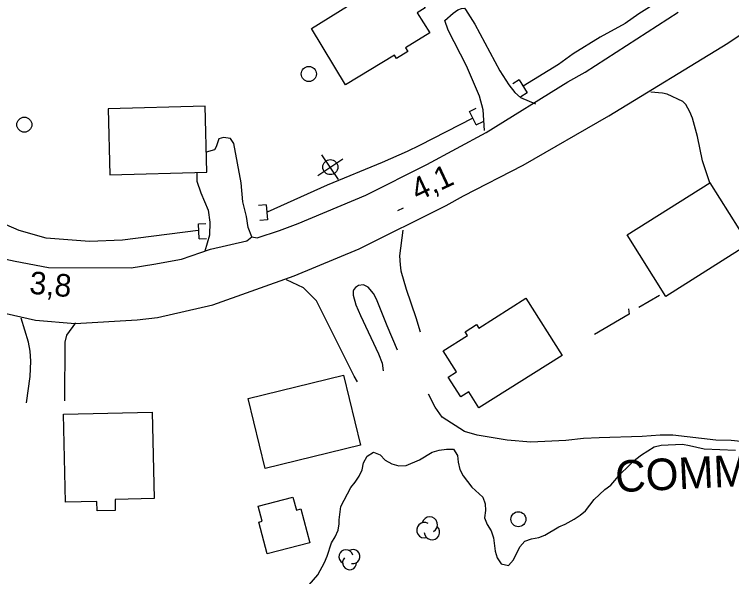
# Model space of a CAD drawing. Extents: x 336540 to 340074, y 5572036 to 5573747.
# Drawn here: x 338250.2 to 338345.7, y 5572539.5 to 5572614.3 of the extents above; entities that cross this region are included whole.
import ezdxf

# ---------------------------------------------------------------- set-up
doc = ezdxf.new("R2010")
doc.units = 0
for name, color, linetype in [('Niveau 19', 7, 'Continuous'), ('Niveau 2', 7, 'Continuous'), ('Niveau 21', 7, 'Continuous'), ('Niveau 22', 7, 'Continuous'), ('Niveau 26', 7, 'Continuous'), ('Niveau 3', 7, 'Continuous'), ('Niveau 31', 7, 'Continuous'), ('Niveau 36', 7, 'Continuous'), ('Niveau 37', 7, 'Continuous'), ('Niveau 4', 7, 'Continuous'), ('Niveau 44', 7, 'Continuous')]:
    doc.layers.add(name, color=color, linetype=linetype)

msp = doc.modelspace()

# ---------------------------------------------------------------- linework, layer by layer
at = {"layer": 'Niveau 19'}
for points in [[(338312.82, 5572598.87), (338312.61, 5572601.6), (338312.13, 5572603.42), (338310.4, 5572607.48), (338307.96, 5572612.23), (338307.54, 5572613.52), (338308.64, 5572614.48), (338309.25, 5572614.91), (338309.75, 5572615.12), (338310.14, 5572615.14), (338310.29, 5572614.97), (338311.51, 5572613.02), (338314.85, 5572606.78), (338316.03, 5572604.95), (338316.84, 5572603.91), (338317.62, 5572603.27), (338319.59, 5572602.39)], [(338342.8, 5572591.89), (338341.85, 5572594.83), (338341.18, 5572598.04), (338340.51, 5572600.48), (338340.15, 5572601.34), (338339.61, 5572602.33), (338339.22, 5572602.72), (338337.11, 5572603.71), (338336.52, 5572603.84), (338334.94, 5572603.96)], [(338281.84, 5572584.68), (338281.33, 5572585.93), (338281.13, 5572587.39), (338280.63, 5572589.35), (338280.39, 5572591.91), (338279.43, 5572597.13), (338278.97, 5572597.79), (338278.06, 5572597.94), (338277.45, 5572597.75), (338277.08, 5572596.68), (338276.86, 5572596.28), (338275.76, 5572595.97)], [(338274.5, 5572593.29), (338274.52, 5572592.13), (338275.06, 5572590.56), (338276.02, 5572588.26), (338276.23, 5572586.63), (338276.21, 5572584.93), (338275.59, 5572582.81)], [(338301.92, 5572585.58), (338301.49, 5572582.16), (338301.56, 5572580.95), (338301.69, 5572580.18), (338302.4, 5572577.71), (338303.66, 5572573.98), (338304.23, 5572572.03)], [(338295.92, 5572565.41), (338295.45, 5572566.17), (338290.44, 5572576.19), (338288.7, 5572577.91), (338286.43, 5572578.96)], [(338301.21, 5572569.61), (338299.83, 5572572.83), (338298.45, 5572576.4), (338298.04, 5572577.15), (338297.31, 5572578.01), (338296.69, 5572578.31), (338296.05, 5572578.22), (338295.64, 5572577.95), (338295.4, 5572577.67), (338295.33, 5572577.47), (338295.33, 5572576.92), (338295.69, 5572575.63), (338296.28, 5572574.23), (338298.71, 5572569.13), (338299.17, 5572567.89), (338299.32, 5572566.88)], [(338251.82, 5572562.62), (338252.31, 5572566.11), (338252.4, 5572568.13), (338252.3, 5572569.46), (338252.1, 5572570.66), (338251.13, 5572573.89)], [(338258.34, 5572573.27), (338257.16, 5572571.61), (338256.91, 5572570.67), (338256.88, 5572562.85)]]:
    msp.add_lwpolyline(points, dxfattribs=at)
at = {"layer": 'Niveau 2'}
for points in [[(338287.48, 5572536.07), (338290.62, 5572539.68), (338291.49, 5572541.32), (338291.86, 5572542.17), (338292.45, 5572543.98), (338292.94, 5572544.78), (338293.31, 5572545.63), (338293.47, 5572546.48), (338293.45, 5572547.04), (338293.7, 5572548.78), (338295, 5572551.34), (338295.61, 5572552.03), (338296.1, 5572552.82), (338296.53, 5572553.67), (338296.68, 5572554.63), (338297.17, 5572555.48), (338298.01, 5572556.01), (338298.91, 5572555.69), (338299.6, 5572554.98), (338300.46, 5572554.49), (338301.42, 5572554.23), (338302.38, 5572554.25), (338304.17, 5572555.02), (338305.84, 5572556.01), (338306.79, 5572556.31), (338307.74, 5572556.45), (338308.7, 5572556.41), (338309.22, 5572555.58), (338309.3, 5572554.68), (338309.54, 5572553.74), (338309.95, 5572552.9), (338311.11, 5572551.36), (338312.6, 5572550.04), (338312.9, 5572549.15), (338312.92, 5572548.25), (338312.82, 5572547.29), (338313.18, 5572546.4), (338313.7, 5572545.57), (338314, 5572544.63), (338314.21, 5572542.83), (338314.5, 5572541.94), (338315.03, 5572541.17), (338315.99, 5572540.96), (338316.65, 5572541.71), (338317.52, 5572543.41), (338318.18, 5572544.16), (338319.07, 5572544.51), (338320.03, 5572544.65), (338320.86, 5572545), (338322.7, 5572546.11), (338323.54, 5572546.46), (338324.76, 5572547.11), (338325.54, 5572547.63), (338326.26, 5572548.21), (338327.42, 5572549.75), (338328.85, 5572551.07), (338329.63, 5572551.65), (338330.9, 5572553.14), (338332.94, 5572555.09), (338333.72, 5572555.67)], [(338333.72, 5572555.67), (338335.39, 5572556.72), (338336.34, 5572556.96), (338339.15, 5572557.08), (338340.11, 5572556.93), (338342.04, 5572556.47), (338346.21, 5572556.28)]]:
    msp.add_lwpolyline(points, dxfattribs=at)
at = {"layer": 'Niveau 21'}
for points in [[(338224.49, 5572615.76), (338226.93, 5572606.02), (338231.37, 5572593.49), (338234.22, 5572586.51), (338236.23, 5572582.7), (338238.39, 5572579.92), (338239.79, 5572578.61), (338242.92, 5572576.72), (338248.08, 5572574.73), (338253.04, 5572573.6), (338258.3, 5572573.15), (338266.58, 5572573.67), (338269.27, 5572573.96), (338276.64, 5572575.63), (338287.48, 5572579.5), (338296.13, 5572583.09), (338307.71, 5572588.85), (338310.02, 5572590.14), (338317.96, 5572594.22), (338329.37, 5572600.8), (338345.19, 5572610.49), (338347.65, 5572612.13), (338363.65, 5572621.96)], [(338247.77, 5572582.01), (338250.34, 5572581.44), (338254.76, 5572580.63), (338265.77, 5572580.58), (338268.8, 5572581.06), (338272.48, 5572581.72), (338276.32, 5572583.07), (338281.18, 5572584.15), (338281.84, 5572584.68), (338282.53, 5572584.55), (338285.51, 5572585.52), (338288.02, 5572586.47), (338297, 5572590.26), (338305.11, 5572594.33), (338313.04, 5572598.57), (338323.92, 5572605.33), (338326.23, 5572606.61), (338338.58, 5572614.6)]]:
    msp.add_lwpolyline(points, dxfattribs=at)
at = {"layer": 'Niveau 22'}
msp.add_lwpolyline([(338361.42, 5572554.92), (338359.61, 5572555.04), (338358.02, 5572555.4), (338354.07, 5572556.48), (338349.06, 5572557.25), (338345.67, 5572557.57), (338343.59, 5572557.63), (338337.9, 5572558.28), (338336.21, 5572558.29), (338333.79, 5572558.13), (338328.06, 5572557.93), (338325.98, 5572557.83), (338323.63, 5572557.59), (338318.99, 5572557.38), (338315.84, 5572557.64), (338311.83, 5572558.28), (338310.13, 5572558.8), (338307.16, 5572560.7), (338306.22, 5572562.04), (338305.34, 5572563.73)], dxfattribs=at)
at = {"layer": 'Niveau 26'}
for p, q in [((338317.44, 5572605.61), (338316.59, 5572605.08)), ((338317.44, 5572605.61), (338318.5, 5572603.89)), ((338318.5, 5572603.89), (338317.65, 5572603.36)), ((338310.8, 5572601.39), (338311.69, 5572601.85)), ((338311.72, 5572599.59), (338310.8, 5572601.39)), ((338311.72, 5572599.59), (338312.61, 5572600.05)), ((338283.72, 5572588.98), (338282.72, 5572588.89)), ((338283.72, 5572588.98), (338283.91, 5572586.97)), ((338283.91, 5572586.97), (338282.91, 5572586.88)), ((338274.71, 5572586.44), (338275.71, 5572586.49)), ((338274.8, 5572584.42), (338274.71, 5572586.44)), ((338274.8, 5572584.42), (338275.8, 5572584.47))]:
    msp.add_line(p, q, dxfattribs=at)
at = {"layer": 'Niveau 3'}
msp.add_line((338301.29, 5572588.2), (338302.01, 5572588.54), dxfattribs=at)
at = {"layer": 'Niveau 31'}
for points in [[(338289.78, 5572612.42), (338301, 5572619.45), (338302.45, 5572617.14), (338303.34, 5572617.7), (338304.92, 5572615.18), (338303.85, 5572614.51), (338305.51, 5572611.85), (338302.31, 5572609.85), (338302.61, 5572609.36), (338301.1, 5572608.44), (338300.84, 5572608.87), (338294.31, 5572604.92), (338289.78, 5572612.42)], [(338262.68, 5572601.73), (338262.92, 5572592.97), (338275.84, 5572593.33), (338275.6, 5572602.09), (338262.68, 5572601.73)], [(338347.96, 5572583.71), (338336.97, 5572576.77), (338331.81, 5572584.95), (338342.8, 5572591.89), (338347.96, 5572583.71)], [(338323.17, 5572568.9), (338312.07, 5572561.93), (338310.72, 5572564.08), (338309.64, 5572563.4), (338307.99, 5572566.02), (338309.09, 5572566.71), (338307.32, 5572569.54), (338310.54, 5572571.56), (338310.23, 5572572.05), (338311.75, 5572573.01), (338312.05, 5572572.54), (338318.3, 5572576.53), (338323.17, 5572568.9)], [(338296.31, 5572556.97), (338283.61, 5572553.86), (338281.33, 5572563.18), (338294.03, 5572566.29), (338296.31, 5572556.97)], [(338256.77, 5572561.09), (338268.55, 5572561.36), (338268.81, 5572549.85), (338263.62, 5572549.73), (338263.65, 5572548.25), (338261.23, 5572548.2), (338261.2, 5572549.47), (338257.04, 5572549.37), (338256.77, 5572561.09)], [(338289.54, 5572543.96), (338283.87, 5572542.49), (338282.77, 5572546.73), (338283.19, 5572546.84), (338282.67, 5572548.84), (338287.31, 5572550.05), (338287.76, 5572548.33), (338288.35, 5572548.49), (338289.54, 5572543.96)]]:
    msp.add_lwpolyline(points, dxfattribs=at)
at = {"layer": 'Niveau 36'}
for p, q in [((338293.39, 5572592.31), (338291.16, 5572595.62)), ((338290.62, 5572592.85), (338293.93, 5572595.08))]:
    msp.add_line(p, q, dxfattribs=at)
for centre in [(338289.419, 5572606.381), (338251.539, 5572599.631), (338292.28, 5572593.976), (338317.319, 5572547.101)]:
    msp.add_circle(centre, 1, dxfattribs=at)
at = {"layer": 'Niveau 37'}
for points in [[(338336.1, 5572576.88), (338333.37, 5572575.3)], [(338336.1, 5572576.88), (338333.37, 5572575.3)], [(338331.99, 5572575.1), (338332.09, 5572574.39), (338327.47, 5572571.7)], [(338331.99, 5572575.1), (338332.09, 5572574.39), (338327.47, 5572571.7)]]:
    msp.add_lwpolyline(points, dxfattribs=at)
at = {"layer": 'Niveau 4'}
for points in [[(338274.68, 5572585.55), (338264.59, 5572584.27), (338260.21, 5572584.08), (338254.44, 5572584.51), (338250.84, 5572585.54), (338249.1, 5572586.31), (338246.84, 5572587.74), (338245.96, 5572588.54), (338244.91, 5572589.68), (338243.44, 5572591.99), (338237.22, 5572606.99), (338236.29, 5572608.48), (338235.9, 5572610.15), (338234.95, 5572612.13), (338234.74, 5572613.31), (338233.97, 5572615.33), (338233.55, 5572617.16), (338232.99, 5572618.66), (338232, 5572621.85), (338231.53, 5572624.88), (338231.54, 5572628.44), (338231.96, 5572630.67), (338232.56, 5572632.2), (338234.01, 5572633.97)], [(338335.99, 5572616.02), (338333.35, 5572614.38), (338331.54, 5572613.11), (338328.23, 5572611.28), (338324.6, 5572609.08), (338322.64, 5572607.64), (338317.97, 5572604.76)], [(338311.27, 5572600.49), (338304.15, 5572596.84), (338302.5, 5572596.08), (338299.18, 5572594.59), (338291.87, 5572591.56), (338283.88, 5572587.98)]]:
    msp.add_lwpolyline(points, dxfattribs=at)
at = {"layer": 'Niveau 44'}
for centre, radius, start, end in [((338305.523, 5572546.387), 1.03, 298.49416, 165.95124), ((338304.816, 5572545.645), 1.03, 60.34035, 286.02894), ((338305.81, 5572545.398), 1.03, 183.16185, 45.84621), ((338294.36, 5572542.107), 0.937, 13.86885, 241.32593), ((338295.296, 5572542.134), 0.937, 258.53654, 121.2209), ((338294.85, 5572541.315), 0.937, 135.71504, 1.40363)]:
    msp.add_arc(centre, radius, start, end, dxfattribs=at)

# ---------------------------------------------------------------- texts
at = {"layer": 'Niveau 3'}
for s, rotation, p in [('4,1    ', 25.17694, (338303.91, 5572589.4)), ('3,8    ', 355.02287, (338252.13, 5572577.14))]:
    msp.add_text(s, height=3, rotation=rotation, dxfattribs=at).set_placement(p)
at = {"layer": 'Niveau 31'}
msp.add_text('COMMUNAUTAIRE', height=4.2, rotation=2.78375, dxfattribs=at).set_placement((338330.31, 5572550.68))

doc.saveas('drawing.dxf')
